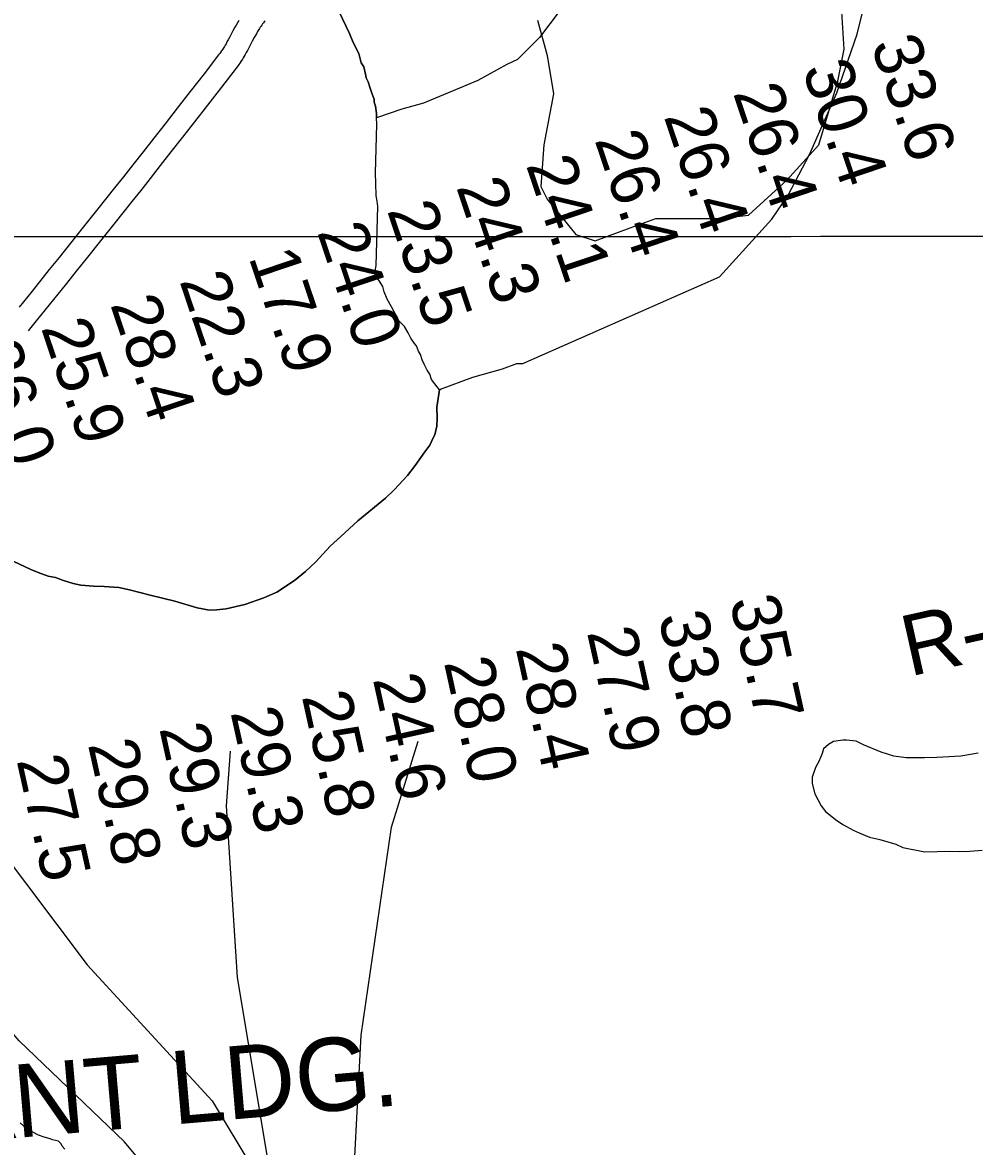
# Model space of a CAD drawing. Extents: x 3263578 to 3301413, y 764927 to 798602.
# Drawn here: x 3293417 to 3294720, y 780646 to 782184 of the extents above; entities that cross this region are included whole.
import ezdxf

# ---------------------------------------------------------------- set-up
doc = ezdxf.new("R2010")
doc.units = 0
for name, color, linetype in [('V-GRID-MAJR', 7, 'Continuous'), ('V-RIVR-RANG', 7, 'Continuous'), ('V-RIVR-RANG-IDEN', 7, 'Continuous'), ('V-ROAD-CNTR', 7, 'Continuous'), ('V-SITE-VEGE', 7, 'Continuous'), ('V-TOPO-GNAM-IDEN', 7, 'Continuous'), ('V-TOPO-MAJR', 7, 'Continuous'), ('V-TOPO-MINR', 7, 'Continuous'), ('V-TOPO-SHOR', 7, 'Continuous')]:
    doc.layers.add(name, color=color, linetype=linetype)

msp = doc.modelspace()

# ---------------------------------------------------------------- linework, layer by layer
at = {"layer": 'V-GRID-MAJR'}
msp.add_spline([(3267730.5, 781891.4), (3270351, 781890.6), (3275592.2, 781889.4), (3280833.3, 781889.1), (3286074.5, 781889.4), (3291315.6, 781890.6), (3296556.8, 781892.5), (3299177.4, 781893.7)], degree=3, dxfattribs=at)
at = {"layer": 'V-ROAD-CNTR'}
for points in [[(3293713.1, 782187.2), (3293711.2, 782183.9), (3293709.5, 782180.9), (3293707.9, 782178), (3293705.1, 782172.8), (3293700.3, 782163.8), (3293698.6, 782160.5), (3293697, 782157.7), (3293695.7, 782155.3), (3293694.5, 782153.3), (3293693.4, 782151.5), (3293692.5, 782150), (3293690.8, 782147.3), (3293689.6, 782145.4), (3293688.6, 782144.1), (3293687.1, 782142), (3293685.6, 782139.9), (3293665.6, 782114), (3293646.7, 782089.7), (3293629, 782067), (3293612.4, 782045.7), (3293596.8, 782025.8), (3293582.1, 782007.1), (3293568.3, 781989.6), (3293555.3, 781973.2), (3293543.2, 781957.9), (3293520.3, 781929.1), (3293500.3, 781904), (3293482.7, 781882.1), (3293467.3, 781862.9), (3293453.8, 781846.1), (3293430.2, 781816.8), (3293412.4, 781794.8)], [(3293748.9, 782186.4), (3293747, 782184), (3293745.8, 782182.4), (3293744.7, 782180.8), (3293743.6, 782179.3), (3293742.6, 782177.8), (3293741.6, 782176.3), (3293740.7, 782174.8), (3293738.9, 782171.8), (3293737.3, 782169), (3293735.7, 782166.3), (3293734.3, 782163.7), (3293731.6, 782158.6), (3293726.8, 782149.6), (3293724.9, 782146.2), (3293723.2, 782143.1), (3293721.7, 782140.4), (3293720.3, 782138.1), (3293719.1, 782136), (3293718, 782134.2), (3293716, 782131), (3293714.5, 782128.7), (3293713.2, 782126.9), (3293711.4, 782124.3), (3293709.5, 782121.7), (3293689.3, 782095.7), (3293670.4, 782071.3), (3293652.7, 782048.5), (3293636, 782027.2), (3293620.3, 782007.2), (3293605.6, 781988.5), (3293591.8, 781971), (3293578.9, 781954.6), (3293566.7, 781939.2), (3293543.8, 781910.4), (3293523.7, 781885.3), (3293506.1, 781863.3), (3293490.7, 781844.1), (3293477.2, 781827.3), (3293453.5, 781797.9), (3293435.7, 781775.9), (3293424.8, 781762.5)]]:
    msp.add_lwpolyline(points, dxfattribs=at)
at = {"layer": 'V-SITE-VEGE'}
for points in [[(3293388.8, 781454.3), (3293428.6, 781435.7), (3293438.6, 781431.7), (3293452.2, 781426.7), (3293462.2, 781424.6), (3293473.1, 781420.6), (3293486.7, 781416.6), (3293496.8, 781414.4), (3293514.1, 781413), (3293528.8, 781412.6), (3293548.9, 781411.1), (3293563.5, 781407.9), (3293591.7, 781400.6), (3293625.4, 781392.3), (3293656.3, 781383.2), (3293663.6, 781382), (3293672.7, 781379.9), (3293682.8, 781380.5), (3293695.7, 781382), (3293721.5, 781387.7), (3293747.4, 781397), (3293765.1, 781404.7), (3293789.4, 781420.5), (3293804.4, 781432.9), (3293818.5, 781446.2), (3293838.4, 781467.7), (3293852.6, 781481), (3293876.1, 781502.3), (3293913.7, 781533.3), (3293925.9, 781544.8), (3293943.9, 781564.5), (3293954.4, 781577.9), (3293967.8, 781596.8), (3293974.5, 781605.7), (3293979.3, 781615.7), (3293981.3, 781620.2), (3293984.4, 781632), (3293984.7, 781643), (3293984.2, 781657.7), (3293988, 781681.6), (3293989.4, 781682.4), (3294033.6, 781699), (3294074, 781710.2), (3294093.8, 781717.7), (3294101.8, 781717.4), (3294370.8, 781836.1), (3294442.6, 781915), (3294464.9, 781948.2), (3294494.2, 782003.5), (3294531.4, 782087.9), (3294559.6, 782168.2), (3294568.7, 782205.3)], [(3294151.4, 782199.4), (3294124.6, 782163.9), (3294094.7, 782133.7), (3294079.9, 782126.9), (3294040.3, 782104.9), (3294004.2, 782090.1), (3293966.1, 782074.1), (3293936.1, 782065.7), (3293901.5, 782053.7), (3293901.6, 782059.8), (3293900.1, 782069.9), (3293898.4, 782075.5), (3293898.5, 782079.2), (3293896.8, 782083.8), (3293895.1, 782087.5), (3293892.6, 782095.8), (3293890.1, 782103.2), (3293887.5, 782108.8), (3293886.7, 782113.4), (3293884.2, 782123.6), (3293880.7, 782129.2), (3293877.5, 782142.1), (3293869.6, 782157), (3293864.5, 782169.1), (3293850.7, 782198.8)], [(3294725, 781184.1), (3294701.2, 781180.3), (3294668.4, 781178.2), (3294651.5, 781177.7), (3294626.5, 781177.8), (3294609.5, 781180.3), (3294592.3, 781185.7), (3294568.1, 781195.8), (3294557.9, 781200.5), (3294544.9, 781202), (3294539.9, 781201.9), (3294527, 781200.4), (3294520.2, 781196.2), (3294513.4, 781190), (3294511.6, 781184), (3294507, 781172.8), (3294502.3, 781164.7), (3294497.7, 781151.6), (3294498, 781142.6), (3294501.5, 781128.8), (3294505.8, 781120.9), (3294510, 781112.1), (3294516.3, 781104.3), (3294531.7, 781091.9), (3294540.8, 781086.2), (3294554, 781078.7), (3294562.1, 781075), (3294576.3, 781069.4), (3294590.4, 781065.9), (3294612.5, 781059.7), (3294621.7, 781055), (3294651.8, 781049), (3294685.6, 781050.2), (3294699.6, 781049.6), (3294713.6, 781050.1), (3294730.5, 781051.7)], [(3293475.1, 780642.2), (3293471.6, 780646.5), (3293469.9, 780649.5), (3293466.4, 780653), (3293458.2, 780655.1), (3293455.2, 780656.4), (3293446.9, 780658.6), (3293439.1, 780661.2), (3293431.3, 780665.5), (3293426.6, 780667.6), (3293424, 780669.8), (3293420.9, 780671.9), (3293418.3, 780674.1), (3293414, 780678.4)]]:
    msp.add_lwpolyline(points, dxfattribs=at)
at = {"layer": 'V-TOPO-MAJR'}
msp.add_lwpolyline([(3295185, 775831.4), (3295173.3, 776122), (3295154, 776954.9), (3295069.4, 777280.8), (3294901.6, 777703.3), (3294600.6, 778513.3), (3294076.4, 779440.1), (3293869.7, 780033.3), (3293769.4, 780530), (3293711.6, 780877.2), (3293696.1, 781112.1), (3293701.7, 781186.9)], dxfattribs=at)
at = {"layer": 'V-TOPO-MINR'}
for points in [[(3291250.6, 783915.3), (3291342.7, 783929.1), (3291532.5, 783892.5), (3291790, 783787.8), (3291993, 783592.9), (3292119.1, 783411.7), (3292231.5, 783135.7), (3292258.2, 782968.3), (3292271.2, 782751.2), (3292315.9, 782529.6), (3292329.3, 782452.7), (3292405.9, 782353), (3292712.3, 781918.2), (3292924.2, 781673.5), (3293059.4, 781510.4), (3293379.3, 781062), (3293505.5, 780894.4), (3293676.9, 780708.6), (3293730.9, 780618)], [(3293647.1, 780543.6), (3293556.9, 780652.3), (3293412.6, 780790.6), (3293209.7, 781028.5), (3292918.8, 781341.2), (3292318.4, 781729.3), (3292252.9, 781758.8), (3292054.4, 781913), (3291991.3, 781987.8), (3291916.8, 782060.3), (3291867.2, 782101.1), (3291732.4, 782162.7)], [(3295219.4, 775831.4), (3295202.8, 776097.4), (3295218.5, 776965.5), (3295106.3, 777286.8), (3294931, 777730.3), (3294625.5, 778522.3), (3294144, 779432.3), (3293914.9, 780038.8), (3293875.1, 780405.1), (3293866.3, 780527.2), (3293880.6, 780798.5), (3293922, 781083.2), (3293958.4, 781200.7)]]:
    msp.add_lwpolyline(points, dxfattribs=at)
at = {"layer": 'V-TOPO-SHOR'}
for points in [[(3294122, 782187.4), (3294135.1, 782139.3), (3294143.9, 782086.8), (3294130.7, 782016.8), (3294126.3, 781960), (3294135.1, 781942.5), (3294174.4, 781894.4), (3294200.7, 781885.6), (3294248.8, 781903.1), (3294283.8, 781916.2), (3294371.2, 781916.2), (3294410.6, 781920.6), (3294463, 781968.7), (3294506.8, 782016.8), (3294533, 782104.2), (3294541.8, 782148), (3294537.4, 782213.6)], [(3293850.7, 782198.8), (3293864.5, 782169.1), (3293869.6, 782157), (3293877.5, 782142.1), (3293880.7, 782129.2), (3293884.2, 782123.6), (3293886.7, 782113.4), (3293887.5, 782108.8), (3293890.1, 782103.2), (3293892.6, 782095.8), (3293895.1, 782087.5), (3293896.8, 782083.8), (3293898.5, 782079.2), (3293898.4, 782075.5), (3293900.1, 782069.9), (3293901.6, 782059.8), (3293901.5, 782053.7)], [(3293988, 781681.6), (3293981.5, 781689.9), (3293977.1, 781695.5), (3293974.6, 781702.9), (3293971.1, 781708.5), (3293966.7, 781716.9), (3293964.1, 781722.5), (3293961.6, 781729.9), (3293959, 781734.5), (3293956.5, 781741.9), (3293953.8, 781744.8), (3293948.5, 781752.3), (3293945.1, 781759.7), (3293939.8, 781768.1), (3293932.7, 781775.6), (3293922.3, 781795.2), (3293916.2, 781805.5), (3293911.9, 781815.7), (3293910.3, 781823.1), (3293905, 781831.5), (3293901.5, 781835.2), (3293899.7, 781838.9), (3293899.9, 781843.5), (3293901, 781851.7), (3293903.4, 781932.3), (3293902.7, 781939.7), (3293901.1, 781947.1), (3293900.7, 781964.5), (3293900.1, 781978.3), (3293902.1, 782045.1), (3293901.5, 782053.7)], [(3293988, 781681.6), (3293984.2, 781657.7), (3293984.7, 781643), (3293984.4, 781632), (3293981.3, 781620.2), (3293979.3, 781615.7), (3293974.5, 781605.7), (3293967.8, 781596.8), (3293954.4, 781577.9), (3293943.9, 781564.5), (3293925.9, 781544.8), (3293913.7, 781533.3), (3293876.1, 781502.3), (3293852.6, 781481), (3293838.4, 781467.7), (3293818.5, 781446.2), (3293804.4, 781432.9), (3293789.4, 781420.5), (3293765.1, 781404.7), (3293747.4, 781397), (3293721.5, 781387.7), (3293695.7, 781382), (3293682.8, 781380.5), (3293672.7, 781379.9), (3293663.6, 781382), (3293656.3, 781383.2), (3293625.4, 781392.3), (3293591.7, 781400.6), (3293563.5, 781407.9), (3293548.9, 781411.1), (3293528.8, 781412.6)], [(3293528.8, 781412.6), (3293514.1, 781413), (3293496.8, 781414.4), (3293486.7, 781416.6), (3293473.1, 781420.6), (3293462.2, 781424.6), (3293452.2, 781426.7), (3293438.6, 781431.7), (3293428.6, 781435.7), (3293388.8, 781454.3), (3293378, 781460.1), (3293370.8, 781464.9), (3293358.2, 781470.7), (3293346.4, 781477.5), (3293341.1, 781482.2), (3293333.9, 781487), (3293324.9, 781491.9), (3293322.2, 781494.7)]]:
    msp.add_lwpolyline(points, dxfattribs=at)

# ---------------------------------------------------------------- texts
at = {"layer": 'V-RIVR-RANG'}
for s, rotation, p in [('33.6', 288.6183, (3294577.8, 782154.3)), ('30.4', 288.6183, (3294483.8, 782120.4)), ('26.4', 288.6183, (3294389.1, 782088.2)), ('26.4', 288.6183, (3294294.4, 782056)), ('26.4', 288.6183, (3294199.7, 782023.9)), ('24.1', 288.6183, (3294105.8, 781989.5)), ('24.3', 288.6183, (3294010.3, 781959.5)), ('23.5', 288.6183, (3293915.6, 781927.4)), ('24.0', 288.6183, (3293820, 781898)), ('17.9', 288.6183, (3293726.2, 781863.3)), ('22.3', 288.6183, (3293631.6, 781830.9)), ('28.4', 288.6183, (3293536.9, 781798.7)), ('25.9', 288.6183, (3293442.1, 781766.8)), ('26.0', 288.6183, (3293346.6, 781737.1)), ('35.7', 282.4883, (3294384.7, 781393.4)), ('33.8', 282.4883, (3294287.1, 781371.5)), ('27.9', 282.4883, (3294189.5, 781349.9)), ('28.4', 282.4883, (3294091.9, 781327.8)), ('28.0', 282.4883, (3293993.7, 781308.7)), ('24.6', 282.4883, (3293896.4, 781285.8)), ('25.8', 282.4883, (3293799.2, 781262.2)), ('29.3', 282.4883, (3293701.6, 781240.3)), ('29.3', 282.4883, (3293604.1, 781218.4)), ('29.8', 282.4883, (3293506.5, 781196.5)), ('27.5', 282.4883, (3293408.9, 781174.7))]:
    msp.add_text(s, height=67, rotation=rotation, dxfattribs=at).set_placement(p)
at = {"layer": 'V-RIVR-RANG-IDEN'}
msp.add_text('R-253.2', height=83, rotation=12.6339, dxfattribs=at).set_placement((3294631.2, 781289))
at = {"layer": 'V-TOPO-GNAM-IDEN'}
msp.add_text('MT. PLEASANT LDG.', height=100, rotation=4.8748, dxfattribs=at).set_placement((3292624.3, 780590.7))

doc.saveas('drawing.dxf')
